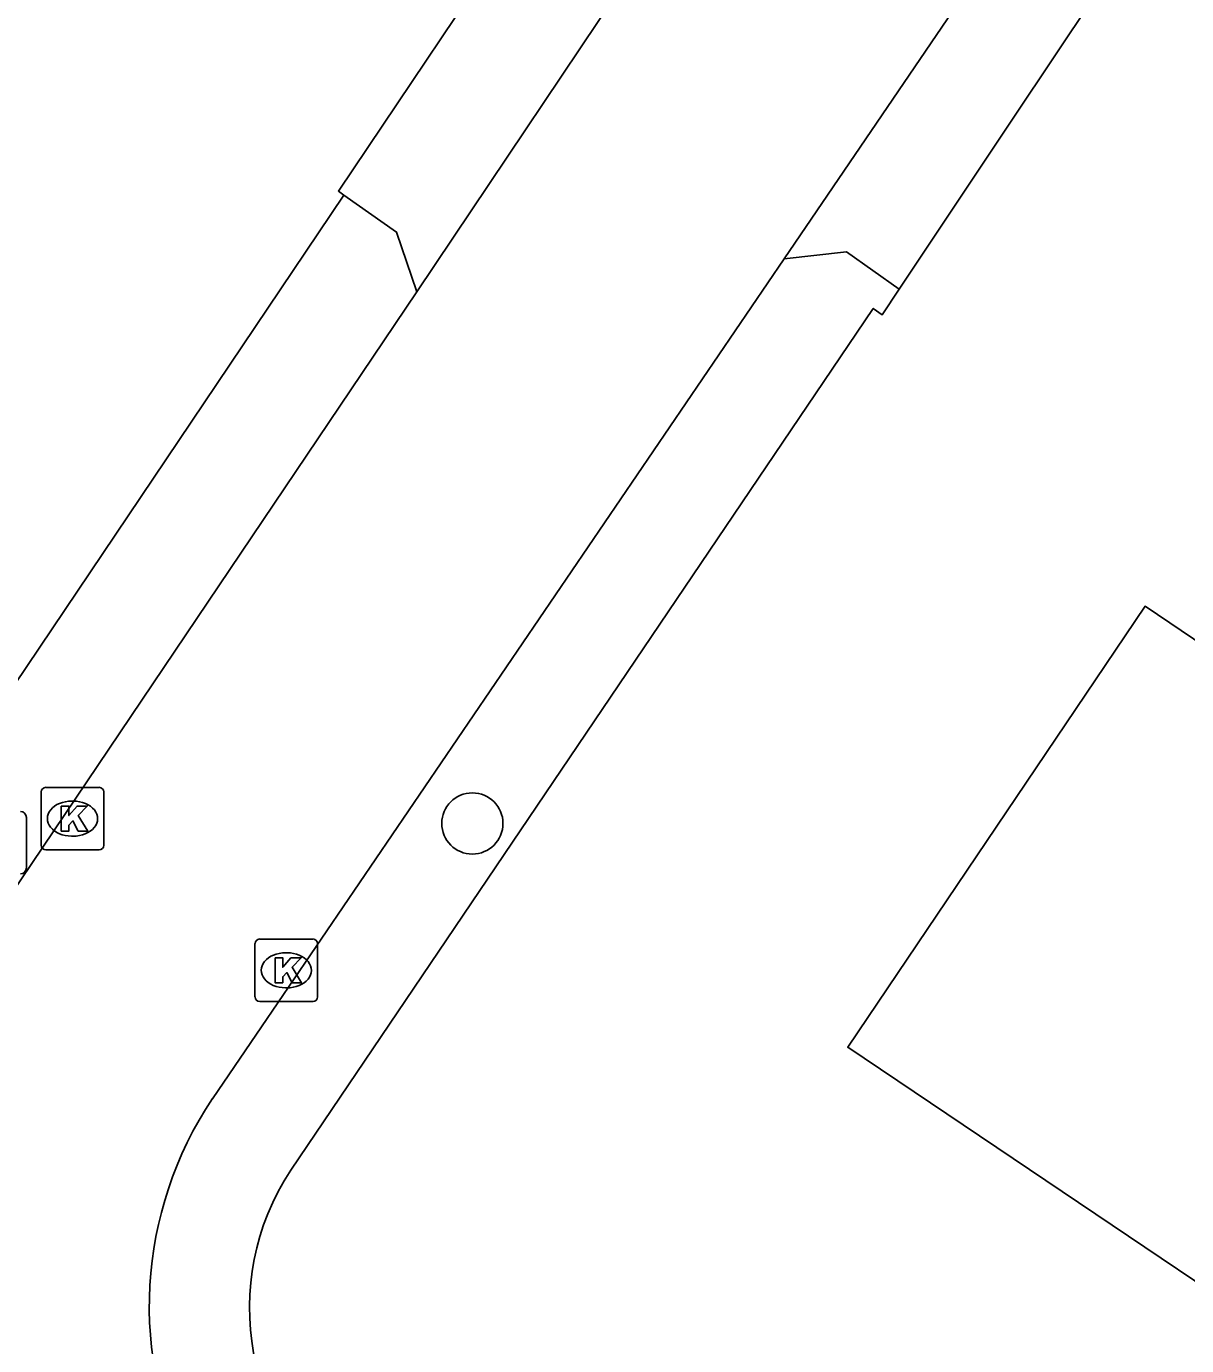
# Model space of a CAD drawing. Extents: x 163268 to 164360, y 381529 to 382285.
# Drawn here: x 164130.47 to 164149.01, y 381751.97 to 381773.04 of the extents above; entities that cross this region are included whole.
import ezdxf

# ---------------------------------------------------------------- set-up
doc = ezdxf.new("R2010")
doc.units = 0
for name, color, linetype in [('IMGEO_Boom', 7, 'Continuous'), ('IMGEO_Kolk', 7, 'Continuous'), ('IMGEO_Lichtpunt', 7, 'Continuous'), ('IMGEO_Pand', 7, 'Continuous'), ('IMGEO_Rijbaan_lokaal_open', 7, 'Continuous'), ('IMGEO_Voetpad_halfverhard', 7, 'Continuous'), ('IMGEO_Voetpad_open', 7, 'Continuous')]:
    doc.layers.add(name, color=color, linetype=linetype)

msp = doc.modelspace()

# ---------------------------------------------------------------- linework, layer by layer
at = {"layer": 'IMGEO_Boom'}
msp.add_circle((164137.599, 381760.309), 0.489, dxfattribs=at)
at = {"layer": 'IMGEO_Kolk'}
for p, q in [((164130.782, 381760.886), (164131.634, 381760.886)), ((164130.707, 381759.96), (164130.707, 381760.812)), ((164131.195, 381760.666), (164131.22, 381760.666)), ((164131.708, 381760.812), (164131.708, 381759.96)), ((164131.218, 381760.106), (164131.193, 381760.106)), ((164131.634, 381759.886), (164130.782, 381759.886)), ((164134.125, 381757.537), (164134.125, 381758.389)), ((164134.2, 381758.463), (164135.052, 381758.463)), ((164135.126, 381758.389), (164135.126, 381757.537)), ((164134.613, 381758.243), (164134.638, 381758.243)), ((164134.636, 381757.683), (164134.611, 381757.683)), ((164135.052, 381757.463), (164134.2, 381757.463))]:
    msp.add_line(p, q, dxfattribs=at)
for points in [[(164130.782, 381760.886), (164131.634, 381760.886)], [(164130.707, 381759.96), (164130.707, 381760.812)], [(164131.708, 381760.812), (164131.708, 381759.96)], [(164131.028, 381760.586), (164131.151, 381760.586), (164131.151, 381760.435), (164131.281, 381760.586), (164131.445, 381760.586), (164131.299, 381760.435), (164131.452, 381760.186), (164131.3, 381760.186), (164131.215, 381760.35), (164131.151, 381760.283), (164131.151, 381760.186), (164131.028, 381760.186), (164131.028, 381760.586)], [(164131.634, 381759.886), (164130.782, 381759.886)], [(164134.125, 381757.537), (164134.125, 381758.389)], [(164134.2, 381758.463), (164135.052, 381758.463)], [(164135.126, 381758.389), (164135.126, 381757.537)], [(164134.446, 381758.163), (164134.569, 381758.163), (164134.569, 381758.012), (164134.699, 381758.163), (164134.863, 381758.163), (164134.717, 381758.012), (164134.87, 381757.763), (164134.718, 381757.763), (164134.633, 381757.927), (164134.569, 381757.86), (164134.569, 381757.763), (164134.446, 381757.763), (164134.446, 381758.163)], [(164135.052, 381757.463), (164134.2, 381757.463)]]:
    msp.add_lwpolyline(points, dxfattribs=at)
for centre, start, end in [((164130.784, 381760.81), 91.552, 178.448), ((164130.784, 381760.81), 91.552, 178.448), ((164131.632, 381760.81), 1.552, 88.448), ((164131.632, 381760.81), 1.552, 88.448), ((164130.784, 381759.962), 181.552, 268.448), ((164130.784, 381759.962), 181.552, 268.448), ((164131.632, 381759.962), 271.552, 358.448), ((164131.632, 381759.962), 271.552, 358.448), ((164134.202, 381758.387), 91.552, 178.448), ((164134.202, 381758.387), 91.552, 178.448), ((164135.05, 381758.387), 1.552, 88.448), ((164135.05, 381758.387), 1.552, 88.448), ((164134.202, 381757.539), 181.552, 268.448), ((164134.202, 381757.539), 181.552, 268.448), ((164135.05, 381757.539), 271.552, 358.448), ((164135.05, 381757.539), 271.552, 358.448)]:
    msp.add_arc(centre, 0.0765, start, end, dxfattribs=at)
for centre, major_axis, ratio, start_param, end_param in [((164131.194, 381760.386), (-0.387, 0.002), 0.722429, 4.712389, 7.853982), ((164131.219, 381760.386), (-0.39, 0.002), 0.717154, 1.570796, 4.712389), ((164134.612, 381757.963), (-0.387, 0.002), 0.722429, 4.712389, 7.853982), ((164134.637, 381757.963), (-0.39, 0.002), 0.717154, 1.570796, 4.712389)]:
    msp.add_ellipse(centre, major_axis=major_axis, ratio=ratio, start_param=start_param, end_param=end_param, dxfattribs=at)
at = {"layer": 'IMGEO_Lichtpunt'}
msp.add_line((164130.471, 381759.598), (164130.471, 381760.405), dxfattribs=at)
msp.add_line((164130.471, 381759.598), (164130.471, 381760.405), dxfattribs=at)
for centre, start, end in [((164130.377, 381760.405), 0, 90), ((164130.377, 381760.405), 0, 90), ((164130.377, 381759.598), 270, 0), ((164130.377, 381759.598), 270, 360)]:
    msp.add_arc(centre, 0.0946, start, end, dxfattribs=at)
at = {"layer": 'IMGEO_Pand'}
msp.add_lwpolyline([(164158.545, 381761.372), (164158.16, 381760.801), (164161.779, 381758.366), (164158.084, 381752.857), (164156.879, 381753.686), (164154.151, 381749.633), (164143.599, 381756.734), (164148.35, 381763.78), (164151.656, 381761.549), (164152.494, 381762.809), (164151.924, 381763.187), (164153.174, 381765.008), (164158.545, 381761.372)], dxfattribs=at)
at = {"layer": 'IMGEO_Rijbaan_lokaal_open'}
for points in [[(164135.544, 381770.347), (164135.457, 381770.411), (164138.501, 381774.94)], [(164142.584, 381769.33), (164146.405, 381774.953)], [(164140.477, 381774.42), (164136.709, 381768.802)], [(164147.523, 381773.493), (164146.264, 381771.608), (164144.418, 381768.845)], [(164136.709, 381768.802), (164136.386, 381769.757), (164135.544, 381770.347)], [(164133.445, 381755.912), (164142.584, 381769.33)], [(164144.418, 381768.845), (164143.579, 381769.44), (164142.584, 381769.33)], [(164136.709, 381768.802), (164129.675, 381758.365)]]:
    msp.add_lwpolyline(points, dxfattribs=at)
msp.add_arc((164138.421, 381752.588), 5.985, 146.2553, 207.2312, dxfattribs=at)
at = {"layer": 'IMGEO_Voetpad_halfverhard'}
msp.add_lwpolyline([(164128.239, 381759.5), (164135.544, 381770.347)], dxfattribs=at)
at = {"layer": 'IMGEO_Voetpad_open'}
msp.add_lwpolyline([(164144.418, 381768.845), (164144.147, 381768.434), (164144.006, 381768.536), (164134.698, 381754.769)], dxfattribs=at)
msp.add_arc((164138.02, 381752.573), 3.983, 146.5308, 234.3313, dxfattribs=at)

doc.saveas('drawing.dxf')
